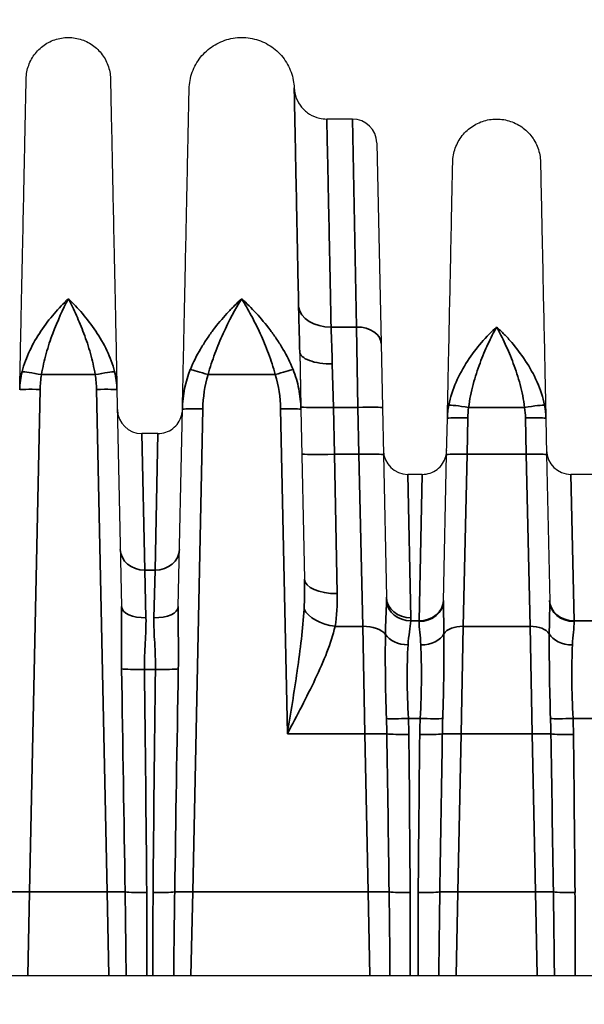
# Model space of a CAD drawing. Header units: millimetres. Extents: x 399 to 6233, y -1870 to 1602.
# Tile 462 of 656: x 5474 to 5488, y -169 to -145. Entities that reach past the tile are written whole.
import ezdxf

# ---------------------------------------------------------------- set-up
doc = ezdxf.new("R2010")
doc.units = ezdxf.units.MM
for name, color, linetype, lineweight in [('AM_5', 3, 'Continuous', 25), ('可見 (ISO)', 7, 'Continuous', 25), ('窄部可見 (ISO)', 7, 'Continuous', 35)]:
    doc.layers.add(name, color=color, linetype=linetype, lineweight=lineweight)
doc.styles.add('尺寸標註', font='romans.shx', dxfattribs={"bigfont": 'CHINESET.SHX'})
doc.dimstyles.new('CNS1$0', dxfattribs={"dimtxt": 2.5, "dimasz": 2.5, "dimexe": 1, "dimexo": 1, "dimgap": 1.5, "dimtad": 1, "dimtoh": 1, "dimdec": 1, "dimdsep": 46, "dimtxsty": '尺寸標註', "dimcen": 0, "dimclrd": 2, "dimclre": 2, "dimclrt": 1, "dimadec": 0, "dimazin": 2, "dimtp": 0.1, "dimtm": 0.1, "dimtfac": 0.71, "dimtdec": 1, "dimtmove": 0, "dimatfit": 0, "dimfxl": 0, "dimlwd": 13, "dimlwe": 13, "dimarcsym": 0})

# ---------------------------------------------------------------- blocks, each defined once
blk = doc.blocks.new('*D362')
at = {"layer": 'AM_5', "color": 2, "lineweight": 13}
for p, q in [((5460.176, -126.247), (5410.83, -126.247)), ((5411.83, -128.747), (5411.83, -269.429)), ((5570.342, -271.929), (5410.83, -271.929))]:
    blk.add_line(p, q, dxfattribs=at)
at = {"layer": 'AM_5', "color": 2, "lineweight": -2}
for points in [[(5411.413, -128.747), (5412.247, -128.747), (5411.83, -126.247)], [(5411.413, -269.429), (5412.247, -269.429), (5411.83, -271.929)]]:
    blk.add_solid(points, dxfattribs=at)
at = {"layer": 'Defpoints', "color": 0, "lineweight": -2}
for p in [(5461.176, -126.247), (5411.83, -271.929), (5571.342, -271.929)]:
    blk.add_point(p, dxfattribs=at)
at = {"layer": 'AM_5', "color": 1, "insert": (5409.08, -199.088), "char_height": 2.5, "attachment_point": 5, "rotation": 90, "style": '尺寸標註'}
blk.add_mtext('145.7', dxfattribs=at)

msp = doc.modelspace()

# ---------------------------------------------------------------- linework, layer by layer
at = {"layer": '可見 (ISO)'}
for p, q in [((5482.557, -147.447), (5481.928, -147.447)), ((5483.157, -148.035), (5483.26, -152.95)), ((5483.26, -152.95), (5483.293, -154.526)), ((5481.265, -153.155), (5481.294, -154.563)), ((5481.265, -153.155), (5481.293, -154.506)), ((5476.784, -154.085), (5476.895, -159.402)), ((5478.288, -159.402), (5478.389, -154.563)), ((5481.294, -154.563), (5481.381, -158.73)), ((5483.293, -154.526), (5483.317, -155.677)), ((5484.866, -155.676), (5484.884, -154.785)), ((5487.299, -154.785), (5487.317, -155.676)), ((5477.789, -155.161), (5477.394, -155.161)), ((5483.317, -155.677), (5483.391, -159.174)), ((5484.79, -159.27), (5484.866, -155.676)), ((5487.317, -155.676), (5487.393, -159.27)), ((5484.268, -156.161), (5483.915, -156.161)), ((5488.568, -156.161), (5487.915, -156.161)), ((5438.592, -168.447), (5543.092, -168.447))]:
    msp.add_line(p, q, dxfattribs=at)
for centre, start, end in [((5482.557, -148.047), 1.2, 90), ((5481.872, -148.747), 83.2026, 83.206), ((5477.394, -154.561), 181.2, 270), ((5483.915, -155.561), 181.2, 270), ((5487.915, -155.561), 181.2, 270)]:
    msp.add_arc(centre, 0.6, start, end, dxfattribs=at)
for points, knots in [([(5474.559, -146.459), (5474.561, -146.348), (5474.582, -146.236), (5474.657, -146.026), (5474.713, -145.925), (5474.853, -145.75), (5474.938, -145.673), (5475.126, -145.552), (5475.231, -145.506), (5475.448, -145.451), (5475.563, -145.442), (5475.786, -145.46), (5475.897, -145.487), (5476.103, -145.576), (5476.2, -145.638), (5476.366, -145.788), (5476.438, -145.877), (5476.547, -146.073), (5476.586, -146.181), (5476.617, -146.346), (5476.623, -146.402), (5476.624, -146.459)], [0, 0, 0, 0, 0.0333169, 0.0333169, 0.0669021, 0.0669021, 0.1004776, 0.1004776, 0.1340534, 0.1340534, 0.1676292, 0.1676292, 0.201205, 0.201205, 0.2347808, 0.2347808, 0.2683566, 0.2683566, 0.3019325, 0.3019325, 0.3188115, 0.3188115, 0.3188115, 0.3188115]), ([(5478.554, -146.709), (5478.557, -146.57), (5478.582, -146.43), (5478.677, -146.168), (5478.746, -146.043), (5478.92, -145.824), (5479.026, -145.728), (5479.261, -145.577), (5479.392, -145.52), (5479.663, -145.452), (5479.806, -145.44), (5480.084, -145.463), (5480.223, -145.497), (5480.48, -145.608), (5480.6, -145.685), (5480.808, -145.872), (5480.897, -145.984), (5481.034, -146.228), (5481.082, -146.362), (5481.119, -146.559), (5481.126, -146.62), (5481.129, -146.681)], [0, 0, 0, 0, 0.0415912, 0.0415912, 0.0834756, 0.0834756, 0.1253494, 0.1253494, 0.1672236, 0.1672236, 0.2090978, 0.2090978, 0.2509719, 0.2509719, 0.292846, 0.292846, 0.3347202, 0.3347202, 0.3765944, 0.3765944, 0.3948716, 0.3948716, 0.3948716, 0.3948716]), ([(5474.399, -154.085), (5474.41, -153.569), (5474.42, -153.072), (5474.43, -152.607), (5474.432, -152.531), (5474.433, -152.456), (5474.435, -152.38), (5474.446, -151.845), (5474.457, -151.34), (5474.466, -150.873), (5474.476, -150.405), (5474.485, -149.971), (5474.494, -149.571), (5474.502, -149.171), (5474.51, -148.803), (5474.517, -148.474), (5474.52, -148.335), (5474.522, -148.203), (5474.525, -148.078), (5474.529, -147.907), (5474.532, -147.75), (5474.535, -147.605), (5474.54, -147.355), (5474.544, -147.143), (5474.548, -146.972), (5474.555, -146.63), (5474.559, -146.459), (5474.559, -146.459)], [0.0267397, 0.0267397, 0.0267397, 0.0267397, 0.0775919, 0.0775919, 0.0775919, 0.0858976, 0.0858976, 0.0858976, 0.1450554, 0.1450554, 0.1450554, 0.2042133, 0.2042133, 0.2042133, 0.2633711, 0.2633711, 0.2633711, 0.2884173, 0.2884173, 0.2884173, 0.322529, 0.322529, 0.322529, 0.3816868, 0.3816868, 0.3816868, 0.5, 0.5, 0.5, 0.5]), ([(5476.624, -146.459), (5476.624, -146.459), (5476.628, -146.63), (5476.635, -146.972), (5476.641, -147.242), (5476.648, -147.611), (5476.658, -148.078), (5476.661, -148.203), (5476.664, -148.335), (5476.666, -148.474), (5476.673, -148.804), (5476.681, -149.171), (5476.689, -149.571), (5476.698, -149.971), (5476.707, -150.405), (5476.717, -150.872), (5476.727, -151.34), (5476.737, -151.845), (5476.748, -152.38), (5476.75, -152.456), (5476.751, -152.531), (5476.753, -152.607), (5476.763, -153.072), (5476.773, -153.569), (5476.784, -154.085)], [0.5000079, 0.5000079, 0.5000079, 0.5000079, 0.6183182, 0.6183182, 0.6183182, 0.7115983, 0.7115983, 0.7115983, 0.7366339, 0.7366339, 0.7366339, 0.7957918, 0.7957918, 0.7957918, 0.8549496, 0.8549496, 0.8549496, 0.9141075, 0.9141075, 0.9141075, 0.9224155, 0.9224155, 0.9224155, 0.9732653, 0.9732653, 0.9732653, 0.9732653]), ([(5478.389, -154.563), (5478.402, -153.932), (5478.415, -153.32), (5478.427, -152.769), (5478.438, -152.243), (5478.448, -151.739), (5478.458, -151.268), (5478.476, -150.423), (5478.491, -149.681), (5478.505, -149.04), (5478.506, -148.994), (5478.507, -148.951), (5478.508, -148.907), (5478.512, -148.691), (5478.516, -148.49), (5478.52, -148.305), (5478.523, -148.155), (5478.526, -148.016), (5478.529, -147.886), (5478.534, -147.629), (5478.539, -147.412), (5478.543, -147.236), (5478.55, -146.885), (5478.554, -146.709), (5478.554, -146.709)], [0.0274153, 0.0274153, 0.0274153, 0.0274153, 0.0879048, 0.0879048, 0.0879048, 0.1455713, 0.1455713, 0.1455713, 0.2489578, 0.2489578, 0.2489578, 0.2563426, 0.2563426, 0.2563426, 0.2930805, 0.2930805, 0.2930805, 0.3228054, 0.3228054, 0.3228054, 0.3818834, 0.3818834, 0.3818834, 0.5, 0.5, 0.5, 0.5]), ([(5481.129, -146.681), (5481.132, -146.767), (5481.15, -146.853), (5481.212, -147.014), (5481.257, -147.091), (5481.367, -147.224), (5481.434, -147.283), (5481.582, -147.374), (5481.664, -147.408), (5481.807, -147.44), (5481.868, -147.447), (5481.928, -147.447)], [0, 0, 0, 0, 0.0257313, 0.0257313, 0.0517438, 0.0517438, 0.0777478, 0.0777478, 0.1037521, 0.1037521, 0.1217844, 0.1217844, 0.1217844, 0.1217844]), ([(5485.016, -148.5), (5485.018, -148.385), (5485.04, -148.268), (5485.119, -148.05), (5485.177, -147.945), (5485.322, -147.762), (5485.411, -147.682), (5485.607, -147.556), (5485.716, -147.508), (5485.942, -147.451), (5486.062, -147.441), (5486.294, -147.46), (5486.41, -147.489), (5486.624, -147.581), (5486.725, -147.646), (5486.898, -147.802), (5486.973, -147.895), (5487.087, -148.099), (5487.128, -148.211), (5487.16, -148.383), (5487.166, -148.442), (5487.167, -148.5)], [0, 0, 0, 0, 0.0347036, 0.0347036, 0.0696795, 0.0696795, 0.1046456, 0.1046456, 0.1396121, 0.1396121, 0.1745785, 0.1745785, 0.2095449, 0.2095449, 0.2445113, 0.2445113, 0.2794777, 0.2794777, 0.3144441, 0.3144441, 0.3320164, 0.3320164, 0.3320164, 0.3320164]), ([(5484.884, -154.785), (5484.895, -154.279), (5484.905, -153.792), (5484.915, -153.349), (5484.923, -152.922), (5484.932, -152.513), (5484.94, -152.133), (5484.948, -151.746), (5484.956, -151.387), (5484.963, -151.055), (5484.97, -150.723), (5484.976, -150.416), (5484.982, -150.147), (5484.984, -150.013), (5484.987, -149.887), (5484.989, -149.77), (5484.992, -149.65), (5484.994, -149.539), (5484.996, -149.436), (5485.001, -149.231), (5485.004, -149.059), (5485.007, -148.919), (5485.013, -148.64), (5485.016, -148.501), (5485.016, -148.5)], [0.0294093, 0.0294093, 0.0294093, 0.0294093, 0.089244, 0.089244, 0.089244, 0.1470574, 0.1470574, 0.1470574, 0.2058814, 0.2058814, 0.2058814, 0.2647055, 0.2647055, 0.2647055, 0.2938656, 0.2938656, 0.2938656, 0.3235296, 0.3235296, 0.3235296, 0.3823536, 0.3823536, 0.3823536, 0.5, 0.5, 0.5, 0.5]), ([(5487.167, -148.5), (5487.167, -148.5), (5487.17, -148.64), (5487.176, -148.919), (5487.18, -149.129), (5487.186, -149.413), (5487.194, -149.77), (5487.196, -149.888), (5487.199, -150.013), (5487.201, -150.146), (5487.207, -150.416), (5487.214, -150.723), (5487.221, -151.055), (5487.227, -151.387), (5487.235, -151.746), (5487.243, -152.133), (5487.251, -152.513), (5487.26, -152.922), (5487.269, -153.349), (5487.278, -153.792), (5487.288, -154.279), (5487.299, -154.785)], [0.5000084, 0.5000084, 0.5000084, 0.5000084, 0.6176498, 0.6176498, 0.6176498, 0.7061501, 0.7061501, 0.7061501, 0.735298, 0.735298, 0.735298, 0.794122, 0.794122, 0.794122, 0.8529461, 0.8529461, 0.8529461, 0.9107639, 0.9107639, 0.9107639, 0.9705942, 0.9705942, 0.9705942, 0.9705942]), ([(5477.789, -155.161), (5477.854, -155.161), (5477.919, -155.15), (5478.042, -155.108), (5478.101, -155.077), (5478.204, -154.998), (5478.25, -154.95), (5478.323, -154.842), (5478.351, -154.781), (5478.374, -154.695), (5478.379, -154.671), (5478.386, -154.623), (5478.388, -154.598), (5478.389, -154.573)], [0, 0, 0, 0, 0.01938058, 0.01938058, 0.03888823, 0.03888823, 0.05839129, 0.05839129, 0.07789451, 0.07789451, 0.08520881, 0.08520881, 0.09263584, 0.09263584, 0.09263584, 0.09263584]), ([(5484.268, -156.161), (5484.333, -156.161), (5484.398, -156.15), (5484.521, -156.108), (5484.58, -156.077), (5484.683, -155.998), (5484.729, -155.95), (5484.802, -155.842), (5484.83, -155.781), (5484.853, -155.695), (5484.858, -155.671), (5484.865, -155.623), (5484.867, -155.598), (5484.868, -155.573)], [0, 0, 0, 0, 0.01938058, 0.01938058, 0.03888823, 0.03888823, 0.05839129, 0.05839129, 0.07789451, 0.07789451, 0.08520881, 0.08520881, 0.09263584, 0.09263584, 0.09263584, 0.09263584])]:
    msp.add_open_spline(points, degree=3, knots=knots, dxfattribs=at)
msp.add_open_spline([(5481.129, -146.681), (5481.129, -146.681), (5481.129, -146.681), (5481.129, -146.681)], degree=3, dxfattribs=at)
at = {"layer": '窄部可見 (ISO)'}
for p, q in [((5482.66, -152.548), (5482.557, -147.447)), ((5479.632, -152.219), (5479.632, -152.219)), ((5482.034, -152.548), (5482.66, -152.548)), ((5482.693, -154.518), (5482.66, -152.548)), ((5482.093, -154.518), (5482.064, -153.45)), ((5476.248, -153.715), (5474.935, -153.715)), ((5480.664, -153.715), (5479.019, -153.715)), ((5474.899, -154.078), (5474.641, -166.401)), ((5476.542, -166.401), (5476.284, -154.078)), ((5482.693, -154.518), (5482.093, -154.518)), ((5482.093, -154.518), (5482.117, -155.669)), ((5482.717, -155.669), (5482.693, -154.518)), ((5486.778, -154.518), (5485.406, -154.518)), ((5478.889, -154.557), (5478.641, -166.401)), ((5480.961, -162.523), (5480.794, -154.557)), ((5485.384, -154.778), (5485.366, -155.669)), ((5486.817, -155.669), (5486.799, -154.778)), ((5477.466, -158.508), (5477.394, -155.161)), ((5477.717, -158.508), (5477.789, -155.161)), ((5482.117, -155.669), (5482.717, -155.669)), ((5482.117, -155.669), (5482.181, -159.083)), ((5482.812, -159.887), (5482.717, -155.669)), ((5485.366, -155.669), (5485.272, -159.887)), ((5485.366, -155.669), (5486.817, -155.669)), ((5486.911, -159.887), (5486.817, -155.669)), ((5483.99, -159.677), (5483.915, -156.161)), ((5484.191, -159.751), (5484.268, -156.161)), ((5487.992, -159.751), (5487.915, -156.161)), ((5477.466, -158.508), (5477.717, -158.508)), ((5477.495, -159.678), (5477.466, -158.508)), ((5477.717, -158.508), (5477.688, -159.678)), ((5483.989, -159.751), (5484.191, -159.751)), ((5484.191, -159.751), (5484.191, -159.768)), ((5487.992, -159.751), (5488.491, -159.751)), ((5487.992, -159.768), (5487.992, -159.751)), ((5482.812, -159.887), (5482.131, -159.887)), ((5482.812, -159.887), (5482.861, -162.523)), ((5485.222, -162.523), (5485.272, -159.887)), ((5486.911, -159.887), (5485.272, -159.887)), ((5486.911, -159.887), (5486.961, -162.523)), ((5482.019, -160.281), (5482.019, -160.281)), ((5483.364, -160.351), (5483.363, -160.351)), ((5484.8, -160.351), (5484.8, -160.351)), ((5487.383, -160.351), (5487.383, -160.351)), ((5477.726, -160.946), (5477.458, -160.946)), ((5481.077, -161.804), (5481.077, -161.804)), ((5481.028, -162.112), (5481.028, -162.112)), ((5481.16, -162.143), (5481.16, -162.143)), ((5481.248, -162.013), (5481.248, -162.013)), ((5483.393, -162.185), (5483.393, -162.185)), ((5484.218, -162.144), (5483.929, -162.144)), ((5484.769, -162.185), (5484.769, -162.185)), ((5487.414, -162.185), (5487.414, -162.185)), ((5488.518, -162.144), (5487.965, -162.144)), ((5482.861, -162.523), (5480.961, -162.523)), ((5482.942, -166.401), (5482.861, -162.523)), ((5485.222, -162.523), (5485.141, -166.401)), ((5486.961, -162.523), (5485.222, -162.523)), ((5487.042, -166.401), (5486.961, -162.523)), ((5474.598, -168.447), (5474.641, -166.401)), ((5474.641, -166.401), (5476.542, -166.401)), ((5476.542, -166.401), (5476.585, -168.447)), ((5478.598, -168.447), (5478.641, -166.401)), ((5478.641, -166.401), (5482.942, -166.401)), ((5482.942, -166.401), (5482.985, -168.447)), ((5485.098, -168.447), (5485.141, -166.401)), ((5485.141, -166.401), (5487.042, -166.401)), ((5487.042, -166.401), (5487.085, -168.447))]:
    msp.add_line(p, q, dxfattribs=at)
for centre, major_axis, ratio, start_param, end_param in [((5482.034, -151.995), (-0.8, -0.015), 0.691392, 0.078536, 1.557475), ((5479.63, -152.643), (-0.5, 0.01), 0.653997, 4.826665, 4.826703), ((5480.054, -152.643), (-0.5, -0.01), 0.653979, 4.598088, 4.598124), ((5482.66, -152.963), (0.6, 0.013), 0.69138, 0, 1.556315), ((5474.935, -153.733), (-0.492, 0.09), 0.034327, 4.718689, 6.047495), ((5476.248, -153.733), (0.492, 0.09), 0.034327, 0.235691, 1.564496), ((5481.147, -155.396), (-1.807, 2.751), 0.758128, 0.479501, 0.834376), ((5479.019, -153.733), (0.476, -0.152), 0.033257, 1.581382, 2.741613), ((5480.664, -153.733), (0.476, 0.152), 0.033257, 0.39998, 1.560211), ((5482.093, -154.49), (-0.8, -0.017), 0.034892, 0, 1.570065), ((5482.693, -154.539), (0.6, 0.013), 0.034892, 0, 1.570065), ((5485.406, -154.535), (-0.495, 0.072), 0.034539, 4.717398, 6.113427), ((5486.778, -154.535), (0.495, 0.072), 0.034539, 0.169758, 1.565787), ((5482.117, -155.641), (-0.8, -0.017), 0.034892, 0, 1.570065), ((5482.717, -155.69), (0.6, 0.013), 0.034892, 0, 1.570065), ((5485.366, -155.686), (-0.5, 0.01), 0.034892, 4.71312, 6.283185), ((5486.817, -155.686), (0.5, 0.01), 0.034892, 0, 1.570065), ((5477.466, -157.986), (-0.6, -0.013), 0.871195, 0, 1.552549), ((5477.717, -157.986), (0.6, -0.013), 0.871195, 4.730636, 6.283185), ((5482.181, -158.714), (-0.8, -0.017), 0.461544, 0, 1.561129), ((5483.99, -159.162), (-0.6, -0.013), 0.859283, 0, 1.552799), ((5483.989, -159.238), (-0.599, 0.028), 0.856112, 0.114309, 1.610957), ((5484.191, -159.238), (0.6, -0.013), 0.856313, 4.730324, 6.283185), ((5484.191, -159.257), (0.6, -0.013), 0.850862, 4.73021, 6.283185), ((5487.992, -159.238), (-0.6, -0.013), 0.856313, 0, 1.552861), ((5487.992, -159.257), (-0.6, -0.013), 0.850862, 0, 1.552975), ((5477.495, -159.389), (-0.6, -0.013), 0.481235, 0, 1.560716), ((5477.688, -159.389), (0.6, -0.013), 0.481235, 4.722469, 6.283185), ((5482.131, -159.437), (-0.786, 0.15), 0.555227, 0.385484, 1.676699), ((5482.812, -160.224), (0.6, 0.013), 0.56206, 0.384076, 1.559023), ((5484.234, -159.949), (0.6, 0.02), 0.658485, 4.690186, 5.92531), ((5485.272, -160.168), (-0.5, 0.01), 0.56206, 4.724162, 5.958793), ((5486.911, -160.168), (0.5, 0.01), 0.56206, 0.324392, 1.559023), ((5487.95, -159.949), (-0.6, 0.02), 0.658485, 0.357875, 1.592999), ((5483.92, -159.948), (-0.599, 0.027), 0.65857, 0.424468, 1.600429), ((5476.089, -144.791), (0.964, -45.999), 0.010868, 1.081508, 1.212085), ((5477.458, -160.91), (-0.6, -0.007), 0.058754, 0.357898, 1.570091), ((5476.737, -153.578), (-0.533, 32.384), 0.019013, 4.304483, 4.482558), ((5478.446, -153.578), (0.533, 32.384), 0.019013, 1.800628, 1.978702), ((5477.726, -160.91), (0.6, -0.007), 0.058754, 4.713094, 5.925287), ((5479.094, -144.791), (-0.964, -45.999), 0.010868, 5.0711, 5.201678), ((5483.929, -162.109), (-0.599, -0.029), 0.058689, 0.454485, 1.567938), ((5479.23, -162.947), (0.098, 8.678), 0.48068, 4.766605, 4.809703), ((5473.871, -162.631), (10.07, 0), 0.998272, 0.009209, 0.048451), ((5495.886, -162.666), (-11.679, 0), 0.998272, 6.23842, 6.27237), ((5484.218, -162.109), (-0.599, 0.027), 0.058699, 1.573438, 2.74251), ((5487.772, -162.935), (0.015, -8.387), 0.359374, 4.617716, 4.662757), ((5487.965, -162.109), (0.599, 0.027), 0.058699, 3.540675, 4.709747), ((5484.411, -162.935), (0.015, 8.387), 0.359374, 4.762021, 4.807062), ((5476.298, -162.666), (11.679, 0), 0.998272, 0.010815, 0.044766), ((5482.861, -162.544), (-0.6, -0.013), 0.034892, 3.592536, 4.711658), ((2623.471, -205.776), (2860.217, -15.262), 0.998902, 0.019124, 0.020481), ((5483.94, -162.503), (-0.6, -0.006), 0.058756, 0.451486, 1.570247), ((5483.097, -151.309), (-0.566, 35.382), 0.019792, 4.270991, 4.389097), ((5484.948, -153.859), (0.529, 32.381), 0.019208, 1.842505, 1.969301), ((5484.207, -162.505), (-0.6, 0.007), 0.058755, 1.571441, 2.746354), ((8612.621, -213.764), (-3128.226, -18.641), 0.998953, 6.260823, 6.262063), ((5485.222, -162.541), (-0.5, 0.01), 0.034892, 4.71312, 5.888413), ((5486.961, -162.541), (0.5, 0.01), 0.034892, 0.394772, 1.570065), ((2359.562, -213.764), (3128.226, -18.641), 0.998953, 0.021122, 0.022363), ((5487.976, -162.505), (0.6, 0.007), 0.058755, 3.536831, 4.711744), ((5487.235, -153.859), (-0.529, 32.381), 0.019208, 4.313885, 4.44068), ((5474.641, -166.418), (0.5, -0.01), 0.034892, 1.571527, 2.653535), ((5476.542, -166.418), (0.5, 0.01), 0.034892, 0.488057, 1.570065), ((5477.513, -166.38), (-0.6, -0.005), 0.058756, 0.488652, 1.570312), ((5477.67, -166.38), (-0.6, 0.005), 0.058756, 1.57128, 2.65294), ((5478.641, -166.418), (0.5, -0.01), 0.034892, 1.571527, 2.653535), ((5482.942, -166.422), (-0.6, -0.013), 0.034892, 3.680395, 4.711658), ((5483.972, -166.379), (-0.6, -0.004), 0.058757, 0.539472, 1.570406), ((5484.17, -166.38), (-0.6, 0.005), 0.058756, 1.57128, 2.65294), ((5485.141, -166.418), (-0.5, 0.01), 0.034892, 4.71312, 5.795128), ((5487.042, -166.418), (0.5, 0.01), 0.034892, 0.488057, 1.570065), ((5488.013, -166.38), (0.6, 0.005), 0.058756, 3.630245, 4.711905)]:
    msp.add_ellipse(centre, major_axis=major_axis, ratio=ratio, start_param=start_param, end_param=end_param, dxfattribs=at)
for points, knots in [([(5481.237, -152.053), (5481.22, -151.208), (5481.205, -150.453), (5481.192, -149.786), (5481.192, -149.782), (5481.192, -149.777), (5481.192, -149.773), (5481.185, -149.442), (5481.179, -149.135), (5481.173, -148.856), (5481.173, -148.853), (5481.173, -148.849), (5481.173, -148.845), (5481.167, -148.566), (5481.162, -148.314), (5481.157, -148.087), (5481.157, -148.085), (5481.157, -148.082), (5481.157, -148.08), (5481.153, -147.854), (5481.149, -147.654), (5481.145, -147.48), (5481.145, -147.478), (5481.145, -147.477), (5481.145, -147.475), (5481.141, -147.302), (5481.138, -147.155), (5481.136, -147.038), (5481.136, -147.037), (5481.136, -147.036), (5481.136, -147.035), (5481.131, -146.8), (5481.129, -146.681), (5481.129, -146.681)], [0, 0, 0, 0, 0.00347114, 0.00347114, 0.00347114, 0.00349482, 0.00349482, 0.00349482, 0.00522004, 0.00522004, 0.00522004, 0.00524223, 0.00524223, 0.00524223, 0.00697026, 0.00697026, 0.00697026, 0.00698964, 0.00698964, 0.00698964, 0.00872109, 0.00872109, 0.00872109, 0.00873705, 0.00873705, 0.00873705, 0.01047215, 0.01047215, 0.01047215, 0.01048446, 0.01048446, 0.01048446, 0.01396875, 0.01396875, 0.01396875, 0.01396875]), ([(5481.928, -147.447), (5481.928, -147.447), (5481.93, -147.559), (5481.937, -147.894), (5481.94, -148.034), (5481.947, -148.366), (5481.952, -148.557), (5481.961, -148.991), (5481.966, -149.233), (5481.977, -149.768), (5481.983, -150.063), (5482.003, -151.016), (5482.017, -151.739), (5482.034, -152.548)], [0.01342763, 0.01342763, 0.01342763, 0.01342763, 0.01677141, 0.01677141, 0.01844855, 0.01844855, 0.02012569, 0.02012569, 0.02180283, 0.02180283, 0.02347997, 0.02347997, 0.02683425, 0.02683425, 0.02683425, 0.02683425]), ([(5474.457, -153.641), (5474.501, -153.465), (5474.567, -153.292), (5474.646, -153.126), (5474.725, -152.96), (5474.818, -152.798), (5474.919, -152.647), (5475.121, -152.345), (5475.356, -152.076), (5475.592, -151.858)], [0, 0, 0, 0, 0.000558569, 0.000558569, 0.000558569, 0.001117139, 0.001117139, 0.001117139, 0.002234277, 0.002234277, 0.002234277, 0.002234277]), ([(5475.592, -151.858), (5475.459, -152.111), (5475.327, -152.395), (5475.151, -152.863), (5475.096, -153.028), (5475.002, -153.365), (5474.962, -153.537), (5474.935, -153.715)], [-0.000011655, -0.000011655, -0.000011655, -0.000011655, 0.001067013, 0.001067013, 0.001606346, 0.001606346, 0.00214568, 0.00214568, 0.00214568, 0.00214568]), ([(5475.592, -151.858), (5475.827, -152.076), (5476.059, -152.341), (5476.263, -152.646), (5476.466, -152.95), (5476.638, -153.288), (5476.726, -153.641)], [-0.000011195, -0.000011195, -0.000011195, -0.000011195, 0.001104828, 0.001104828, 0.001104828, 0.002220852, 0.002220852, 0.002220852, 0.002220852]), ([(5476.248, -153.715), (5476.221, -153.537), (5476.181, -153.365), (5476.134, -153.196), (5476.087, -153.028), (5476.032, -152.863), (5475.973, -152.707), (5475.915, -152.551), (5475.853, -152.402), (5475.789, -152.261), (5475.725, -152.119), (5475.657, -151.983), (5475.592, -151.858)], [0, 0, 0, 0, 0.000534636, 0.000534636, 0.000534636, 0.001069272, 0.001069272, 0.001069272, 0.001603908, 0.001603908, 0.001603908, 0.002138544, 0.002138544, 0.002138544, 0.002138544]), ([(5478.583, -153.587), (5478.653, -153.415), (5478.736, -153.25), (5478.83, -153.091), (5478.876, -153.011), (5478.926, -152.932), (5478.977, -152.855), (5479.029, -152.778), (5479.082, -152.703), (5479.137, -152.63), (5479.14, -152.626), (5479.142, -152.623), (5479.145, -152.619), (5479.252, -152.476), (5479.365, -152.341), (5479.481, -152.215), (5479.54, -152.15), (5479.6, -152.088), (5479.66, -152.029), (5479.72, -151.969), (5479.782, -151.911), (5479.842, -151.858)], [0, 0, 0, 0, 0.000553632, 0.000553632, 0.000553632, 0.000830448, 0.000830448, 0.000830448, 0.001107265, 0.001107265, 0.001107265, 0.001120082, 0.001120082, 0.001120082, 0.001660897, 0.001660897, 0.001660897, 0.001937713, 0.001937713, 0.001937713, 0.002214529, 0.002214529, 0.002214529, 0.002214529]), ([(5479.842, -151.858), (5479.687, -152.108), (5479.531, -152.393), (5479.389, -152.705), (5479.352, -152.785), (5479.316, -152.867), (5479.281, -152.95), (5479.248, -153.032), (5479.215, -153.114), (5479.184, -153.198), (5479.122, -153.365), (5479.067, -153.537), (5479.019, -153.715)], [-0.000011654, -0.000011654, -0.000011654, -0.000011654, 0.001084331, 0.001084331, 0.001084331, 0.001367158, 0.001367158, 0.001367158, 0.001642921, 0.001642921, 0.001642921, 0.002194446, 0.002194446, 0.002194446, 0.002194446]), ([(5479.842, -151.858), (5480.082, -152.073), (5480.32, -152.329), (5480.538, -152.619), (5480.541, -152.623), (5480.543, -152.626), (5480.545, -152.629), (5480.6, -152.702), (5480.654, -152.778), (5480.706, -152.855), (5480.757, -152.932), (5480.807, -153.011), (5480.853, -153.09), (5480.947, -153.25), (5481.03, -153.415), (5481.101, -153.587)], [-0.000011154, -0.000011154, -0.000011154, -0.000011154, 0.001103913, 0.001103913, 0.001103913, 0.001116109, 0.001116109, 0.001116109, 0.001397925, 0.001397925, 0.001397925, 0.001679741, 0.001679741, 0.001679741, 0.002243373, 0.002243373, 0.002243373, 0.002243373]), ([(5480.664, -153.715), (5480.616, -153.537), (5480.561, -153.365), (5480.499, -153.198), (5480.468, -153.114), (5480.435, -153.032), (5480.402, -152.95), (5480.368, -152.869), (5480.333, -152.789), (5480.297, -152.71), (5480.225, -152.554), (5480.151, -152.403), (5480.074, -152.261), (5479.997, -152.118), (5479.919, -151.982), (5479.842, -151.858)], [0, 0, 0, 0, 0.000545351, 0.000545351, 0.000545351, 0.000818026, 0.000818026, 0.000818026, 0.001090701, 0.001090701, 0.001090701, 0.001636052, 0.001636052, 0.001636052, 0.002181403, 0.002181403, 0.002181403, 0.002181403]), ([(5481.265, -153.155), (5481.264, -153.131), (5481.264, -153.109), (5481.263, -153.087), (5481.262, -153.062), (5481.262, -153.037), (5481.261, -153.012), (5481.26, -152.963), (5481.259, -152.914), (5481.258, -152.866), (5481.255, -152.769), (5481.252, -152.674), (5481.25, -152.582), (5481.245, -152.397), (5481.241, -152.22), (5481.237, -152.053)], [0.000000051, 0.000000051, 0.000000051, 0.000000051, 0.000078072, 0.000078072, 0.000078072, 0.000163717, 0.000163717, 0.000163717, 0.000335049, 0.000335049, 0.000335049, 0.000678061, 0.000678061, 0.000678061, 0.001367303, 0.001367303, 0.001367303, 0.001367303]), ([(5482.034, -152.548), (5482.037, -152.679), (5482.042, -152.821), (5482.048, -152.971), (5482.051, -153.048), (5482.054, -153.127), (5482.057, -153.208), (5482.058, -153.249), (5482.059, -153.289), (5482.061, -153.331), (5482.061, -153.351), (5482.062, -153.372), (5482.063, -153.393), (5482.063, -153.412), (5482.064, -153.431), (5482.064, -153.45)], [0, 0, 0, 0, 0.000540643, 0.000540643, 0.000540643, 0.000815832, 0.000815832, 0.000815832, 0.000951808, 0.000951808, 0.000951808, 0.001019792, 0.001019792, 0.001019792, 0.001081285, 0.001081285, 0.001081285, 0.001081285]), ([(5484.918, -154.461), (5484.991, -154.079), (5485.169, -153.707), (5485.379, -153.383), (5485.59, -153.058), (5485.841, -152.772), (5486.092, -152.548)], [0, 0, 0, 0, 0.00119489, 0.00119489, 0.00119489, 0.002389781, 0.002389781, 0.002389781, 0.002389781]), ([(5486.092, -152.548), (5486.02, -152.677), (5485.948, -152.817), (5485.879, -152.966), (5485.811, -153.113), (5485.746, -153.268), (5485.685, -153.431), (5485.623, -153.596), (5485.566, -153.772), (5485.517, -153.953), (5485.468, -154.136), (5485.429, -154.324), (5485.406, -154.518)], [-0.000011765, -0.000011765, -0.000011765, -0.000011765, 0.000565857, 0.000565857, 0.000565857, 0.001135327, 0.001135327, 0.001135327, 0.001714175, 0.001714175, 0.001714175, 0.002298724, 0.002298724, 0.002298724, 0.002298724]), ([(5486.092, -152.548), (5486.154, -152.604), (5486.217, -152.664), (5486.279, -152.727), (5486.341, -152.79), (5486.402, -152.857), (5486.462, -152.927), (5486.578, -153.062), (5486.689, -153.207), (5486.792, -153.365), (5486.796, -153.37), (5486.799, -153.376), (5486.803, -153.381), (5486.906, -153.539), (5487, -153.709), (5487.078, -153.883), (5487.08, -153.889), (5487.083, -153.895), (5487.086, -153.902), (5487.165, -154.082), (5487.228, -154.27), (5487.265, -154.461)], [-0.000011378, -0.000011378, -0.000011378, -0.000011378, 0.000287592, 0.000287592, 0.000287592, 0.000586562, 0.000586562, 0.000586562, 0.001165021, 0.001165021, 0.001165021, 0.001184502, 0.001184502, 0.001184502, 0.001762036, 0.001762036, 0.001762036, 0.001782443, 0.001782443, 0.001782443, 0.002380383, 0.002380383, 0.002380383, 0.002380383]), ([(5486.778, -154.518), (5486.754, -154.326), (5486.716, -154.14), (5486.668, -153.96), (5486.62, -153.779), (5486.562, -153.603), (5486.501, -153.438), (5486.439, -153.272), (5486.373, -153.115), (5486.304, -152.966), (5486.235, -152.817), (5486.162, -152.676), (5486.092, -152.548)], [0, 0, 0, 0, 0.000572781, 0.000572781, 0.000572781, 0.001145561, 0.001145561, 0.001145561, 0.001718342, 0.001718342, 0.001718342, 0.002291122, 0.002291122, 0.002291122, 0.002291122]), ([(5482.064, -153.45), (5481.856, -153.454), (5481.649, -153.424), (5481.501, -153.369), (5481.353, -153.315), (5481.266, -153.235), (5481.265, -153.155)], [0, 0, 0, 0, 0.5, 0.5, 0.5, 1, 1, 1, 1]), ([(5481.101, -153.587), (5481.164, -153.743), (5481.21, -153.903), (5481.273, -154.229), (5481.291, -154.398), (5481.294, -154.563)], [0, 0, 0, 0, 0.000505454, 0.000505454, 0.001010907, 0.001010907, 0.001010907, 0.001010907]), ([(5474.399, -154.085), (5474.399, -154.08), (5474.453, -154.077), (5474.546, -154.076), (5474.638, -154.074), (5474.768, -154.075), (5474.899, -154.078)], [0, 0, 0, 0, 0.5, 0.5, 0.5, 1, 1, 1, 1]), ([(5476.284, -154.078), (5476.415, -154.075), (5476.545, -154.074), (5476.637, -154.076), (5476.73, -154.077), (5476.784, -154.08), (5476.784, -154.085)], [0, 0, 0, 0, 0.5, 0.5, 0.5, 1, 1, 1, 1]), ([(5484.884, -154.785), (5484.885, -154.779), (5484.885, -154.773), (5484.885, -154.767), (5484.885, -154.76), (5484.885, -154.753), (5484.886, -154.746), (5484.886, -154.733), (5484.887, -154.719), (5484.888, -154.706), (5484.889, -154.679), (5484.892, -154.651), (5484.894, -154.624), (5484.9, -154.57), (5484.908, -154.515), (5484.918, -154.461)], [-0.00000006, -0.00000006, -0.00000006, -0.00000006, 0.0000185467, 0.0000185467, 0.0000185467, 0.0000394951, 0.0000394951, 0.0000394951, 0.0000814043, 0.0000814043, 0.0000814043, 0.0001653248, 0.0001653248, 0.0001653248, 0.0003340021, 0.0003340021, 0.0003340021, 0.0003340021]), ([(5478.389, -154.563), (5478.389, -154.56), (5478.443, -154.556), (5478.536, -154.555), (5478.628, -154.554), (5478.758, -154.555), (5478.889, -154.557)], [0, 0, 0, 0, 0.5, 0.5, 0.5, 1, 1, 1, 1]), ([(5480.794, -154.557), (5480.925, -154.555), (5481.055, -154.554), (5481.147, -154.555), (5481.24, -154.556), (5481.294, -154.56), (5481.294, -154.563)], [0, 0, 0, 0, 0.5, 0.5, 0.5, 1, 1, 1, 1]), ([(5485.384, -154.778), (5485.254, -154.775), (5485.123, -154.774), (5485.031, -154.775), (5484.938, -154.777), (5484.885, -154.78), (5484.884, -154.785)], [0, 0, 0, 0, 0.5, 0.5, 0.5, 1, 1, 1, 1]), ([(5486.799, -154.778), (5486.93, -154.775), (5487.06, -154.775), (5487.152, -154.776), (5487.245, -154.777), (5487.299, -154.781), (5487.299, -154.785)], [0, 0, 0, 0, 0.5, 0.5, 0.5, 1, 1, 1, 1]), ([(5484.79, -159.27), (5484.788, -159.393), (5484.791, -159.52), (5484.793, -159.649), (5484.796, -159.786), (5484.8, -159.927), (5484.8, -160.069)], [0.000000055, 0.000000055, 0.000000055, 0.000000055, 0.000500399, 0.000500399, 0.000500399, 0.001035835, 0.001035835, 0.001035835, 0.001035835]), ([(5487.383, -160.069), (5487.384, -159.927), (5487.387, -159.786), (5487.39, -159.649), (5487.392, -159.52), (5487.395, -159.393), (5487.393, -159.27)], [0, 0, 0, 0, 0.000535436, 0.000535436, 0.000535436, 0.00103578, 0.00103578, 0.00103578, 0.00103578]), ([(5476.896, -160.93), (5476.891, -160.672), (5476.892, -160.414), (5476.895, -160.159), (5476.895, -160.153), (5476.895, -160.147), (5476.895, -160.141), (5476.897, -159.892), (5476.9, -159.646), (5476.895, -159.402)], [0, 0, 0, 0, 0.000774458, 0.000774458, 0.000774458, 0.000793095, 0.000793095, 0.000793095, 0.001548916, 0.001548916, 0.001548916, 0.001548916]), ([(5478.288, -159.402), (5478.283, -159.647), (5478.286, -159.895), (5478.288, -160.145), (5478.288, -160.15), (5478.289, -160.155), (5478.289, -160.16), (5478.291, -160.415), (5478.292, -160.672), (5478.287, -160.93)], [0, 0, 0, 0, 0.000759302, 0.000759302, 0.000759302, 0.000774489, 0.000774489, 0.000774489, 0.001548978, 0.001548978, 0.001548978, 0.001548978]), ([(5480.961, -162.523), (5481.044, -162.009), (5481.128, -161.496), (5481.202, -160.985), (5481.203, -160.978), (5481.204, -160.972), (5481.205, -160.966), (5481.241, -160.711), (5481.276, -160.454), (5481.305, -160.2), (5481.333, -159.953), (5481.357, -159.707), (5481.372, -159.462)], [-0.000015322, -0.000015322, -0.000015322, -0.000015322, 0.001547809, 0.001547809, 0.001547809, 0.001566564, 0.001566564, 0.001566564, 0.002347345, 0.002347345, 0.002347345, 0.00311094, 0.00311094, 0.00311094, 0.00311094]), ([(5477.495, -159.678), (5477.5, -159.874), (5477.487, -160.078), (5477.464, -160.502), (5477.454, -160.723), (5477.458, -160.946)], [0, 0, 0, 0, 0.000661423, 0.000661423, 0.001322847, 0.001322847, 0.001322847, 0.001322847]), ([(5477.726, -160.946), (5477.729, -160.723), (5477.72, -160.505), (5477.697, -160.081), (5477.683, -159.874), (5477.688, -159.678)], [0, 0, 0, 0, 0.000661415, 0.000661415, 0.001322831, 0.001322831, 0.001322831, 0.001322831]), ([(5484.234, -160.344), (5484.229, -160.231), (5484.218, -160.127), (5484.208, -160.031), (5484.198, -159.935), (5484.189, -159.847), (5484.191, -159.768)], [0, 0, 0, 0, 0.000446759, 0.000446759, 0.000446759, 0.000893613, 0.000893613, 0.000893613, 0.000893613]), ([(5487.992, -159.768), (5487.994, -159.847), (5487.985, -159.935), (5487.975, -160.031), (5487.965, -160.127), (5487.954, -160.231), (5487.95, -160.344)], [0, 0, 0, 0, 0.000446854, 0.000446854, 0.000446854, 0.000893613, 0.000893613, 0.000893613, 0.000893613]), ([(5482.131, -159.887), (5482.085, -160.094), (5482.016, -160.304), (5481.933, -160.519), (5481.849, -160.735), (5481.751, -160.956), (5481.647, -161.177), (5481.541, -161.401), (5481.429, -161.624), (5481.313, -161.85), (5481.198, -162.072), (5481.079, -162.298), (5480.961, -162.523)], [0, 0, 0, 0, 0.000755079, 0.000755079, 0.000755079, 0.001517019, 0.001517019, 0.001517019, 0.002289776, 0.002289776, 0.002289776, 0.003053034, 0.003053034, 0.003053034, 0.003053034]), ([(5484.8, -160.069), (5484.801, -160.37), (5484.801, -160.697), (5484.796, -161.049), (5484.791, -161.402), (5484.782, -161.77), (5484.77, -162.148)], [0, 0, 0, 0, 0.001125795, 0.001125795, 0.001125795, 0.00225159, 0.00225159, 0.00225159, 0.00225159]), ([(5487.413, -162.148), (5487.401, -161.77), (5487.392, -161.404), (5487.383, -160.698), (5487.382, -160.369), (5487.383, -160.069)], [0, 0, 0, 0, 0.001138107, 0.001138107, 0.002276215, 0.002276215, 0.002276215, 0.002276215]), ([(5483.391, -162.151), (5483.378, -161.776), (5483.369, -161.407), (5483.365, -161.06), (5483.361, -160.712), (5483.362, -160.381), (5483.366, -160.086)], [0, 0, 0, 0, 0.001126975, 0.001126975, 0.001126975, 0.002257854, 0.002257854, 0.002257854, 0.002257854]), ([(5483.92, -160.344), (5483.906, -160.59), (5483.897, -160.877), (5483.899, -161.485), (5483.91, -161.812), (5483.929, -162.144)], [0.000931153, 0.000931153, 0.000931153, 0.000931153, 0.001928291, 0.001928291, 0.002925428, 0.002925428, 0.002925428, 0.002925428]), ([(5484.218, -162.144), (5484.236, -161.812), (5484.247, -161.489), (5484.248, -161.182), (5484.25, -160.874), (5484.244, -160.595), (5484.234, -160.344)], [0, 0, 0, 0, 0.000987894, 0.000987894, 0.000987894, 0.001975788, 0.001975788, 0.001975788, 0.001975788]), ([(5487.95, -160.344), (5487.939, -160.595), (5487.933, -160.877), (5487.935, -161.185), (5487.937, -161.492), (5487.947, -161.812), (5487.965, -162.144)], [0, 0, 0, 0, 0.000987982, 0.000987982, 0.000987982, 0.001975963, 0.001975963, 0.001975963, 0.001975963]), ([(5477.008, -168.447), (5477.005, -168.128), (5477.002, -167.809), (5476.998, -167.49), (5476.994, -167.127), (5476.989, -166.764), (5476.984, -166.401)], [0.000041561, 0.000041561, 0.000041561, 0.000041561, 0.001000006, 0.001000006, 0.001000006, 0.00208995, 0.00208995, 0.00208995, 0.00208995]), ([(5478.2, -166.401), (5478.194, -166.734), (5478.19, -167.067), (5478.186, -167.4), (5478.182, -167.749), (5478.178, -168.098), (5478.175, -168.447)], [0, 0, 0, 0, 0.001000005, 0.001000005, 0.001000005, 0.002048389, 0.002048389, 0.002048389, 0.002048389]), ([(5483.477, -168.447), (5483.475, -168.061), (5483.472, -167.675), (5483.468, -167.289), (5483.465, -166.992), (5483.461, -166.696), (5483.457, -166.4)], [0.000040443, 0.000040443, 0.000040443, 0.000040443, 0.00120001, 0.00120001, 0.00120001, 0.00208952, 0.00208952, 0.00208952, 0.00208952]), ([(5484.7, -166.401), (5484.694, -166.734), (5484.69, -167.067), (5484.686, -167.4), (5484.682, -167.749), (5484.678, -168.098), (5484.675, -168.447)], [0, 0, 0, 0, 0.001000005, 0.001000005, 0.001000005, 0.002048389, 0.002048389, 0.002048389, 0.002048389]), ([(5487.508, -168.447), (5487.505, -168.128), (5487.502, -167.809), (5487.498, -167.49), (5487.494, -167.127), (5487.489, -166.764), (5487.484, -166.401)], [0.000041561, 0.000041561, 0.000041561, 0.000041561, 0.001000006, 0.001000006, 0.001000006, 0.00208995, 0.00208995, 0.00208995, 0.00208995])]:
    msp.add_open_spline(points, degree=3, knots=knots, dxfattribs=at)
for points in [[(5474.399, -154.085), (5474.402, -153.936), (5474.421, -153.787), (5474.457, -153.641)], [(5474.935, -153.715), (5474.913, -153.835), (5474.902, -153.956), (5474.899, -154.078)], [(5476.284, -154.078), (5476.282, -153.956), (5476.27, -153.835), (5476.248, -153.715)], [(5476.726, -153.641), (5476.762, -153.787), (5476.781, -153.936), (5476.784, -154.085)], [(5479.019, -153.715), (5478.932, -153.989), (5478.895, -154.271), (5478.889, -154.557)], [(5480.794, -154.557), (5480.788, -154.271), (5480.751, -153.989), (5480.664, -153.715)], [(5485.406, -154.518), (5485.393, -154.604), (5485.386, -154.691), (5485.384, -154.778)], [(5486.799, -154.778), (5486.797, -154.691), (5486.79, -154.604), (5486.778, -154.518)], [(5487.265, -154.461), (5487.285, -154.568), (5487.296, -154.677), (5487.299, -154.785)], [(5481.372, -159.462), (5481.386, -159.22), (5481.386, -158.976), (5481.381, -158.73)], [(5482.181, -159.083), (5482.186, -159.361), (5482.175, -159.63), (5482.131, -159.887)], [(5483.366, -160.086), (5483.369, -159.802), (5483.39, -159.526), (5483.391, -159.268)], [(5483.391, -159.268), (5483.391, -159.237), (5483.391, -159.206), (5483.391, -159.174)], [(5483.989, -159.751), (5483.98, -159.913), (5483.932, -160.109), (5483.92, -160.344)], [(5483.99, -159.677), (5483.991, -159.702), (5483.991, -159.727), (5483.989, -159.751)], [(5477.513, -166.415), (5477.519, -167.092), (5477.52, -167.77), (5477.516, -168.447)], [(5477.667, -168.447), (5477.663, -167.77), (5477.664, -167.092), (5477.67, -166.415)], [(5483.972, -166.414), (5483.976, -167.092), (5483.976, -167.77), (5483.969, -168.447)], [(5484.167, -168.447), (5484.163, -167.77), (5484.164, -167.092), (5484.17, -166.415)], [(5488.013, -166.415), (5488.019, -167.092), (5488.02, -167.77), (5488.016, -168.447)]]:
    msp.add_open_spline(points, degree=3, dxfattribs=at)

# ---------------------------------------------------------------- dimensions: what is measured, and where the dimension line sits
at = {"layer": 'AM_5'}
dim = msp.add_linear_dim(base=(5411.83, -271.929), p1=(5461.176, -126.247), p2=(5571.342, -271.929), angle=90, dimstyle='CNS1$0', override={"dimpost": '', "dimfxl": 4, "dimarcsym": 1}, dxfattribs=at)
dim.commit()
dim.dimension.update_dxf_attribs({"geometry": '*D362', "text_midpoint": (5409.08, -199.088)})

doc.saveas('drawing.dxf')
